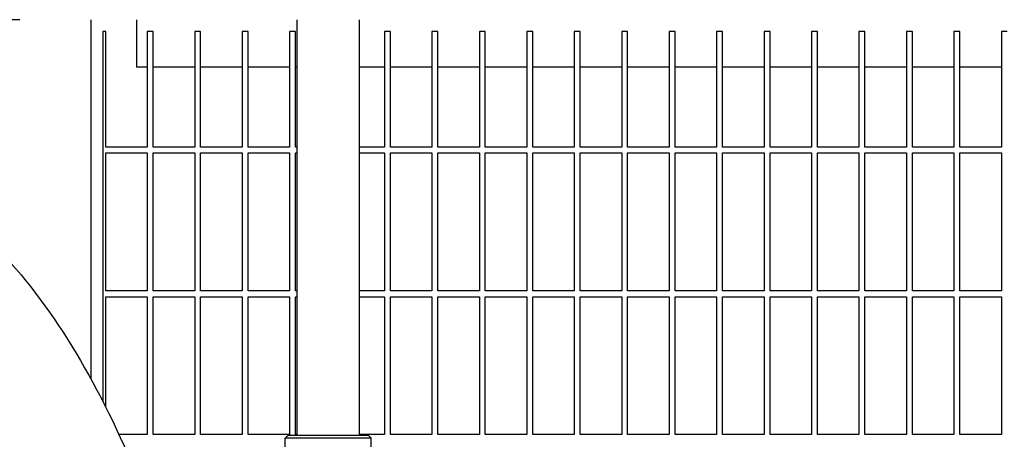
# Model space of a CAD drawing. Header units: inches. Extents: x 24 to 1128, y -94 to 748.
# Tile 527 of 546: x 698 to 719, y 592 to 601. Entities that reach past the tile are written whole.
import ezdxf

# ---------------------------------------------------------------- set-up
doc = ezdxf.new("R2010")
doc.units = ezdxf.units.IN
doc.header["$LTSCALE"] = 32
doc.header["$MEASUREMENT"] = 0
doc.layers.add('Dimension (ANSI)', color=7, linetype='Continuous', lineweight=25)
doc.layers.add('Visible (ANSI)', color=7, linetype='Continuous', lineweight=30)
doc.styles.add('Note Text (ANSI)', font='tahoma.ttf')
doc.dimstyles.new('Architectural (ANSI)', dxfattribs={"dimscale": 32, "dimtxt": 0.125, "dimasz": 0.098425, "dimexe": 0.125, "dimexo": 0.0625, "dimgap": 0.031496, "dimtad": 0, "dimtih": 1, "dimtoh": 1, "dimdec": 4, "dimrnd": 1e-08, "dimzin": 3, "dimdsep": 46, "dimlunit": 4, "dimtxsty": 'Note Text (ANSI)', "dimcen": 0.09, "dimdle": 0.393701, "dimclrd": 256, "dimclre": 256, "dimclrt": 256, "dimadec": 0, "dimazin": 3, "dimtfac": 0.96, "dimtofl": 0, "dimtmove": 0, "dimatfit": 3, "dimfxl": 1, "dimfrac": 2, "dimtolj": 1, "dimtzin": 12, "dimlwd": -1, "dimlwe": -1, "dimarcsym": 0})

# ---------------------------------------------------------------- blocks, each defined once
blk = doc.blocks.new('*D17')
at = {"layer": 'Defpoints', "color": 0, "transparency": 16777216}
for p in [(692.915, 606.059), (692.915, 480.059), (781.117, 480.059)]:
    blk.add_point(p, dxfattribs=at)
at = {"layer": 'Dimension (ANSI)', "transparency": 16777216}
for p, q in [((694.915, 606.059), (785.117, 606.059)), ((781.117, 602.909), (781.117, 543.149)), ((781.117, 483.209), (781.117, 536.969)), ((694.915, 480.059), (785.117, 480.059))]:
    blk.add_line(p, q, dxfattribs=at)
for points in [[(780.592, 602.909), (781.642, 602.909), (781.117, 606.059)], [(780.592, 483.209), (781.642, 483.209), (781.117, 480.059)]]:
    blk.add_solid(points, dxfattribs=at)
at = {"layer": 'Dimension (ANSI)', "transparency": 16777216, "insert": (774.385, 542.141), "char_height": 4, "attachment_point": 1, "style": 'Note Text (ANSI)'}
blk.add_mtext('\\A1;10\'-6"', dxfattribs=at)

msp = doc.modelspace()

# ---------------------------------------------------------------- linework, layer by layer
at = {"layer": 'Visible (ANSI)'}
for p, q in [((698.24529, 601.13891), (693.16529, 601.13891)), ((699.74529, 601.13891), (699.74529, 593.56306)), ((700.70529, 601.13891), (700.70529, 600.13891)), ((704.08683, 601.13891), (704.08683, 592.37141)), ((705.40183, 601.13891), (705.40183, 592.37141)), ((699.99529, 600.88891), (699.99529, 593.09241)), ((700.05779, 600.88891), (699.99529, 600.88891)), ((700.05779, 598.45141), (700.05779, 600.88891)), ((701.05779, 600.88891), (700.93279, 600.88891)), ((700.93279, 600.88891), (700.93279, 598.45141)), ((701.05779, 598.45141), (701.05779, 600.88891)), ((702.05779, 600.88891), (701.93279, 600.88891)), ((701.93279, 600.88891), (701.93279, 598.45141)), ((702.05779, 598.45141), (702.05779, 600.88891)), ((703.05779, 600.88891), (702.93279, 600.88891)), ((702.93279, 600.88891), (702.93279, 598.45141)), ((703.05779, 598.45141), (703.05779, 600.88891)), ((704.05779, 600.88891), (703.93279, 600.88891)), ((703.93279, 600.88891), (703.93279, 598.45141)), ((704.05779, 598.45141), (704.05779, 600.88891)), ((706.05779, 600.88891), (705.93279, 600.88891)), ((705.93279, 600.88891), (705.93279, 598.45141)), ((706.05779, 598.45141), (706.05779, 600.88891)), ((707.05779, 600.88891), (706.93279, 600.88891)), ((706.93279, 600.88891), (706.93279, 598.45141)), ((707.05779, 598.45141), (707.05779, 600.88891)), ((708.05779, 600.88891), (707.93279, 600.88891)), ((707.93279, 600.88891), (707.93279, 598.45141)), ((708.05779, 598.45141), (708.05779, 600.88891)), ((709.05779, 600.88891), (708.93279, 600.88891)), ((708.93279, 600.88891), (708.93279, 598.45141)), ((709.05779, 598.45141), (709.05779, 600.88891)), ((710.05779, 600.88891), (709.93279, 600.88891)), ((709.93279, 600.88891), (709.93279, 598.45141)), ((710.05779, 598.45141), (710.05779, 600.88891)), ((711.05779, 600.88891), (710.93279, 600.88891)), ((710.93279, 600.88891), (710.93279, 598.45141)), ((711.05779, 598.45141), (711.05779, 600.88891)), ((712.05779, 600.88891), (711.93279, 600.88891)), ((711.93279, 600.88891), (711.93279, 598.45141)), ((712.05779, 598.45141), (712.05779, 600.88891)), ((713.05779, 600.88891), (712.93279, 600.88891)), ((712.93279, 600.88891), (712.93279, 598.45141)), ((713.05779, 598.45141), (713.05779, 600.88891)), ((714.05779, 600.88891), (713.93279, 600.88891)), ((713.93279, 600.88891), (713.93279, 598.45141)), ((714.05779, 598.45141), (714.05779, 600.88891)), ((715.05779, 600.88891), (714.93279, 600.88891)), ((714.93279, 600.88891), (714.93279, 598.45141)), ((715.05779, 598.45141), (715.05779, 600.88891)), ((716.05779, 600.88891), (715.93279, 600.88891)), ((715.93279, 600.88891), (715.93279, 598.45141)), ((716.05779, 598.45141), (716.05779, 600.88891)), ((717.05779, 600.88891), (716.93279, 600.88891)), ((716.93279, 600.88891), (716.93279, 598.45141)), ((717.05779, 598.45141), (717.05779, 600.88891)), ((718.05779, 600.88891), (717.93279, 600.88891)), ((717.93279, 600.88891), (717.93279, 598.45141)), ((718.05779, 598.45141), (718.05779, 600.88891)), ((719.05779, 600.88891), (718.93279, 600.88891)), ((718.93279, 600.88891), (718.93279, 598.45141)), ((700.93279, 600.13891), (700.70529, 600.13891)), ((701.93279, 600.13891), (701.05779, 600.13891)), ((702.93279, 600.13891), (702.05779, 600.13891)), ((703.93279, 600.13891), (703.05779, 600.13891)), ((704.08683, 600.13891), (704.05779, 600.13891)), ((705.93279, 600.13891), (705.40183, 600.13891)), ((706.93279, 600.13891), (706.05779, 600.13891)), ((707.93279, 600.13891), (707.05779, 600.13891)), ((708.93279, 600.13891), (708.05779, 600.13891)), ((709.93279, 600.13891), (709.05779, 600.13891)), ((710.93279, 600.13891), (710.05779, 600.13891)), ((711.93279, 600.13891), (711.05779, 600.13891)), ((712.93279, 600.13891), (712.05779, 600.13891)), ((713.93279, 600.13891), (713.05779, 600.13891)), ((714.93279, 600.13891), (714.05779, 600.13891)), ((715.93279, 600.13891), (715.05779, 600.13891)), ((716.93279, 600.13891), (716.05779, 600.13891)), ((717.93279, 600.13891), (717.05779, 600.13891)), ((718.93279, 600.13891), (718.05779, 600.13891)), ((700.93279, 598.45141), (700.05779, 598.45141)), ((701.93279, 598.45141), (701.05779, 598.45141)), ((702.93279, 598.45141), (702.05779, 598.45141)), ((703.93279, 598.45141), (703.05779, 598.45141)), ((704.08683, 598.45141), (704.05779, 598.45141)), ((705.93279, 598.45141), (705.40183, 598.45141)), ((706.93279, 598.45141), (706.05779, 598.45141)), ((707.93279, 598.45141), (707.05779, 598.45141)), ((708.93279, 598.45141), (708.05779, 598.45141)), ((709.93279, 598.45141), (709.05779, 598.45141)), ((710.93279, 598.45141), (710.05779, 598.45141)), ((711.93279, 598.45141), (711.05779, 598.45141)), ((712.93279, 598.45141), (712.05779, 598.45141)), ((713.93279, 598.45141), (713.05779, 598.45141)), ((714.93279, 598.45141), (714.05779, 598.45141)), ((715.93279, 598.45141), (715.05779, 598.45141)), ((716.93279, 598.45141), (716.05779, 598.45141)), ((717.93279, 598.45141), (717.05779, 598.45141)), ((718.93279, 598.45141), (718.05779, 598.45141)), ((700.05779, 595.42016), (700.05779, 598.32641)), ((700.05779, 598.32641), (700.93279, 598.32641)), ((700.93279, 598.32641), (700.93279, 595.42016)), ((701.05779, 595.42016), (701.05779, 598.32641)), ((701.05779, 598.32641), (701.93279, 598.32641)), ((701.93279, 598.32641), (701.93279, 595.42016)), ((702.05779, 595.42016), (702.05779, 598.32641)), ((702.05779, 598.32641), (702.93279, 598.32641)), ((702.93279, 598.32641), (702.93279, 595.42016)), ((703.05779, 595.42016), (703.05779, 598.32641)), ((703.05779, 598.32641), (703.93279, 598.32641)), ((703.93279, 598.32641), (703.93279, 595.42016)), ((704.05779, 595.42016), (704.05779, 598.32641)), ((704.05779, 598.32641), (704.08683, 598.32641)), ((705.40183, 598.32641), (705.93279, 598.32641)), ((705.93279, 598.32641), (705.93279, 595.42016)), ((706.05779, 595.42016), (706.05779, 598.32641)), ((706.05779, 598.32641), (706.93279, 598.32641)), ((706.93279, 598.32641), (706.93279, 595.42016)), ((707.05779, 595.42016), (707.05779, 598.32641)), ((707.05779, 598.32641), (707.93279, 598.32641)), ((707.93279, 598.32641), (707.93279, 595.42016)), ((708.05779, 595.42016), (708.05779, 598.32641)), ((708.05779, 598.32641), (708.93279, 598.32641)), ((708.93279, 598.32641), (708.93279, 595.42016)), ((709.05779, 595.42016), (709.05779, 598.32641)), ((709.05779, 598.32641), (709.93279, 598.32641)), ((709.93279, 598.32641), (709.93279, 595.42016)), ((710.05779, 595.42016), (710.05779, 598.32641)), ((710.05779, 598.32641), (710.93279, 598.32641)), ((710.93279, 598.32641), (710.93279, 595.42016)), ((711.05779, 595.42016), (711.05779, 598.32641)), ((711.05779, 598.32641), (711.93279, 598.32641)), ((711.93279, 598.32641), (711.93279, 595.42016)), ((712.05779, 595.42016), (712.05779, 598.32641)), ((712.05779, 598.32641), (712.93279, 598.32641)), ((712.93279, 598.32641), (712.93279, 595.42016)), ((713.05779, 595.42016), (713.05779, 598.32641)), ((713.05779, 598.32641), (713.93279, 598.32641)), ((713.93279, 598.32641), (713.93279, 595.42016)), ((714.05779, 595.42016), (714.05779, 598.32641)), ((714.05779, 598.32641), (714.93279, 598.32641)), ((714.93279, 598.32641), (714.93279, 595.42016)), ((715.05779, 595.42016), (715.05779, 598.32641)), ((715.05779, 598.32641), (715.93279, 598.32641)), ((715.93279, 598.32641), (715.93279, 595.42016)), ((716.05779, 595.42016), (716.05779, 598.32641)), ((716.05779, 598.32641), (716.93279, 598.32641)), ((716.93279, 598.32641), (716.93279, 595.42016)), ((717.05779, 595.42016), (717.05779, 598.32641)), ((717.05779, 598.32641), (717.93279, 598.32641)), ((717.93279, 598.32641), (717.93279, 595.42016)), ((718.05779, 595.42016), (718.05779, 598.32641)), ((718.05779, 598.32641), (718.93279, 598.32641)), ((718.93279, 598.32641), (718.93279, 595.42016)), ((700.93279, 595.42016), (700.05779, 595.42016)), ((701.93279, 595.42016), (701.05779, 595.42016)), ((702.93279, 595.42016), (702.05779, 595.42016)), ((703.93279, 595.42016), (703.05779, 595.42016)), ((704.08683, 595.42016), (704.05779, 595.42016)), ((705.93279, 595.42016), (705.40183, 595.42016)), ((706.93279, 595.42016), (706.05779, 595.42016)), ((707.93279, 595.42016), (707.05779, 595.42016)), ((708.93279, 595.42016), (708.05779, 595.42016)), ((709.93279, 595.42016), (709.05779, 595.42016)), ((710.93279, 595.42016), (710.05779, 595.42016)), ((711.93279, 595.42016), (711.05779, 595.42016)), ((712.93279, 595.42016), (712.05779, 595.42016)), ((713.93279, 595.42016), (713.05779, 595.42016)), ((714.93279, 595.42016), (714.05779, 595.42016)), ((715.93279, 595.42016), (715.05779, 595.42016)), ((716.93279, 595.42016), (716.05779, 595.42016)), ((717.93279, 595.42016), (717.05779, 595.42016)), ((718.93279, 595.42016), (718.05779, 595.42016)), ((700.05779, 592.96921), (700.05779, 595.29516)), ((700.05779, 595.29516), (700.93279, 595.29516)), ((700.93279, 595.29516), (700.93279, 592.38891)), ((701.05779, 592.38891), (701.05779, 595.29516)), ((701.05779, 595.29516), (701.93279, 595.29516)), ((701.93279, 595.29516), (701.93279, 592.38891)), ((702.05779, 592.38891), (702.05779, 595.29516)), ((702.05779, 595.29516), (702.93279, 595.29516)), ((702.93279, 595.29516), (702.93279, 592.38891)), ((703.05779, 592.38891), (703.05779, 595.29516)), ((703.05779, 595.29516), (703.93279, 595.29516)), ((703.93279, 595.29516), (703.93279, 592.38891)), ((704.05779, 592.38891), (704.05779, 595.29516)), ((704.05779, 595.29516), (704.08683, 595.29516)), ((705.40183, 595.29516), (705.93279, 595.29516)), ((705.93279, 595.29516), (705.93279, 592.38891)), ((706.05779, 592.38891), (706.05779, 595.29516)), ((706.05779, 595.29516), (706.93279, 595.29516)), ((706.93279, 595.29516), (706.93279, 592.38891)), ((707.05779, 592.38891), (707.05779, 595.29516)), ((707.05779, 595.29516), (707.93279, 595.29516)), ((707.93279, 595.29516), (707.93279, 592.38891)), ((708.05779, 592.38891), (708.05779, 595.29516)), ((708.05779, 595.29516), (708.93279, 595.29516)), ((708.93279, 595.29516), (708.93279, 592.38891)), ((709.05779, 592.38891), (709.05779, 595.29516)), ((709.05779, 595.29516), (709.93279, 595.29516)), ((709.93279, 595.29516), (709.93279, 592.38891)), ((710.05779, 592.38891), (710.05779, 595.29516)), ((710.05779, 595.29516), (710.93279, 595.29516)), ((710.93279, 595.29516), (710.93279, 592.38891)), ((711.05779, 592.38891), (711.05779, 595.29516)), ((711.05779, 595.29516), (711.93279, 595.29516)), ((711.93279, 595.29516), (711.93279, 592.38891)), ((712.05779, 592.38891), (712.05779, 595.29516)), ((712.05779, 595.29516), (712.93279, 595.29516)), ((712.93279, 595.29516), (712.93279, 592.38891)), ((713.05779, 592.38891), (713.05779, 595.29516)), ((713.05779, 595.29516), (713.93279, 595.29516)), ((713.93279, 595.29516), (713.93279, 592.38891)), ((714.05779, 592.38891), (714.05779, 595.29516)), ((714.05779, 595.29516), (714.93279, 595.29516)), ((714.93279, 595.29516), (714.93279, 592.38891)), ((715.05779, 592.38891), (715.05779, 595.29516)), ((715.05779, 595.29516), (715.93279, 595.29516)), ((715.93279, 595.29516), (715.93279, 592.38891)), ((716.05779, 592.38891), (716.05779, 595.29516)), ((716.05779, 595.29516), (716.93279, 595.29516)), ((716.93279, 595.29516), (716.93279, 592.38891)), ((717.05779, 592.38891), (717.05779, 595.29516)), ((717.05779, 595.29516), (717.93279, 595.29516)), ((717.93279, 595.29516), (717.93279, 592.38891)), ((718.05779, 592.38891), (718.05779, 595.29516)), ((718.05779, 595.29516), (718.93279, 595.29516)), ((718.93279, 595.29516), (718.93279, 592.38891)), ((700.93279, 592.38891), (700.33718, 592.38891)), ((701.93279, 592.38891), (701.05779, 592.38891)), ((702.93279, 592.38891), (702.05779, 592.38891)), ((703.93279, 592.38891), (703.05779, 592.38891)), ((703.90058, 592.37141), (703.83808, 592.30891)), ((705.65058, 592.30891), (703.83808, 592.30891)), ((703.83808, 591.90266), (703.83808, 592.30891)), ((703.90058, 592.37141), (705.58808, 592.37141)), ((704.08683, 592.38891), (704.05779, 592.38891)), ((705.93279, 592.38891), (705.40183, 592.38891)), ((705.58808, 592.37141), (705.65058, 592.30891)), ((705.65058, 591.49641), (705.65058, 592.30891)), ((706.93279, 592.38891), (706.05779, 592.38891)), ((707.93279, 592.38891), (707.05779, 592.38891)), ((708.93279, 592.38891), (708.05779, 592.38891)), ((709.93279, 592.38891), (709.05779, 592.38891)), ((710.93279, 592.38891), (710.05779, 592.38891)), ((711.93279, 592.38891), (711.05779, 592.38891)), ((712.93279, 592.38891), (712.05779, 592.38891)), ((713.93279, 592.38891), (713.05779, 592.38891)), ((714.93279, 592.38891), (714.05779, 592.38891)), ((715.93279, 592.38891), (715.05779, 592.38891)), ((716.93279, 592.38891), (716.05779, 592.38891)), ((717.93279, 592.38891), (717.05779, 592.38891)), ((718.93279, 592.38891), (718.05779, 592.38891))]:
    msp.add_line(p, q, dxfattribs=at)
msp.add_open_spline([(693.04029, 598.62141), (693.59929, 598.62141), (694.1579, 598.53135), (695.28756, 598.16741), (695.856, 597.88045), (697.02585, 597.07422), (697.61878, 596.52556), (698.72339, 595.22739), (699.23531, 594.4776), (700.16796, 592.80601), (700.58865, 591.88411), (701.00995, 590.75406), (701.06074, 590.61378), (701.1105, 590.4722)], degree=3, knots=[0, 0, 0, 0, 0.159713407, 0.159713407, 0.331843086, 0.331843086, 0.531261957, 0.531261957, 0.730680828, 0.730680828, 0.930099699, 0.930099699, 0.958051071, 0.958051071, 0.958051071, 0.958051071], dxfattribs=at)
msp.add_open_spline([(700.33413, 592.39552), (700.34033, 592.39333), (700.34652, 592.39113), (700.3527, 592.38891)], degree=3, dxfattribs=at)

# ---------------------------------------------------------------- dimensions: what is measured, and where the dimension line sits
at = {"layer": 'Dimension (ANSI)'}
dim = msp.add_linear_dim(base=(781.11714, 480.05891), p1=(692.91529, 606.05891), p2=(692.91529, 480.05891), angle=90, dimstyle='Architectural (ANSI)', override={"dimgap": 0.031496, "dimdec": 4, "dimlfac": 1, "dimtol": 0, "dimlim": 0, "dimtp": 0, "dimtm": 0, "dimtdec": 2, "dimatfit": 1}, dxfattribs=at)
dim.commit()
dim.dimension.update_dxf_attribs({"geometry": '*D17', "text_midpoint": (781.11714, 540.05891), "dimtype": 160})

doc.saveas('drawing.dxf')
